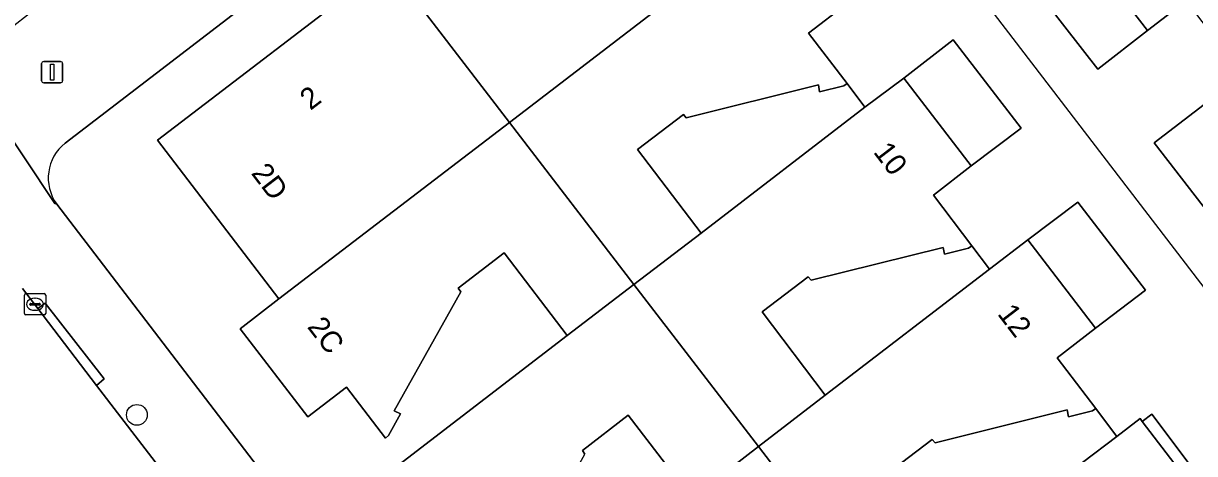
# Model space of a CAD drawing. Extents: x 159352 to 160617, y 385888 to 387323.
# Drawn here: x 160077.5 to 160132.5, y 386732.2 to 386752.4 of the extents above; entities that cross this region are included whole.
import ezdxf

# ---------------------------------------------------------------- set-up
doc = ezdxf.new("R2010")
doc.units = 0
for name, color, linetype in [('IMGEO_Boom', 7, 'Continuous'), ('IMGEO_Erf', 7, 'Continuous'), ('IMGEO_Kolk', 7, 'Continuous'), ('IMGEO_Lichtmast', 7, 'Continuous'), ('IMGEO_Lijnafwatering', 7, 'Continuous'), ('IMGEO_Muur', 7, 'Continuous'), ('IMGEO_Pand', 7, 'Continuous'), ('IMGEO_Pand_nummerreeks', 7, 'Continuous'), ('IMGEO_Rijbaan_lokaal_gesloten', 7, 'Continuous'), ('IMGEO_Rijbaan_lokaal_open', 7, 'Continuous'), ('IMGEO_Voetpad_open', 7, 'Continuous')]:
    doc.layers.add(name, color=color, linetype=linetype)

msp = doc.modelspace()

# ---------------------------------------------------------------- linework, layer by layer
at = {"layer": 'IMGEO_Boom'}
msp.add_circle((160082.783, 386734.046), 0.489, dxfattribs=at)
at = {"layer": 'IMGEO_Erf'}
for points in [[(160079.018, 386743.941), (160102.817, 386712.846), (160103.104, 386712.468), (160105.781, 386708.951), (160120.758, 386719.191), (160122.452, 386720.349), (160134.07, 386728.293), (160134.526, 386728.631), (160136.32, 386729.961), (160139.013, 386731.957), (160150.953, 386740.928), (160154.933, 386745.259), (160155.148, 386745.493), (160159.752, 386748.989), (160167.142, 386754.601), (160170.044, 386756.805), (160178.803, 386763.522), (160180.497, 386764.821), (160192.069, 386773.695), (160193.904, 386775.103), (160208.162, 386786.037)], [(160095.297, 386731.863), (160102.989, 386737.774), (160100.031, 386741.647), (160097.873, 386739.996), (160097.994, 386739.823), (160094.874, 386734.241), (160095.172, 386734.097), (160094.604, 386733.081), (160094.454, 386732.96), (160092.633, 386735.345), (160090.815, 386733.951), (160087.642, 386738.09), (160089.455, 386739.487), (160083.756, 386746.95), (160094.563, 386755.231), (160105.42, 386763.551), (160105.815, 386763.036), (160107.266, 386764.196), (160105.301, 386766.654), (160079.415, 386746.804)], [(160127.202, 386731.808), (160128.812, 386733.036), (160128.656, 386733.24), (160127.821, 386734.347), (160127.665, 386734.234), (160126.536, 386733.953), (160126.475, 386734.278), (160120.27, 386732.731), (160120.135, 386732.894), (160117.975, 386731.245)], [(160108.846, 386730.141), (160105.865, 386734.025), (160103.707, 386732.374), (160103.828, 386732.201)], [(160133.86, 386729.542), (160130.458, 386734.085), (160130.005, 386733.74), (160132.452, 386730.531)]]:
    msp.add_lwpolyline(points, dxfattribs=at)
for points in [[(160127.078, 386756.216), (160124.714, 386754.418), (160127.923, 386750.271), (160130.242, 386752.088)], [(160121.967, 386745.734), (160124.321, 386747.509), (160121.125, 386751.661), (160118.807, 386749.86)], [(160116.137, 386749.606), (160115.981, 386749.493), (160114.851, 386749.212), (160114.791, 386749.537), (160108.586, 386747.991), (160108.451, 386748.153), (160106.291, 386746.504), (160109.288, 386742.571), (160116.973, 386748.499)], [(160132.916, 386748.619), (160130.564, 386746.817), (160133.773, 386742.67), (160136.098, 386744.48)], [(160127.812, 386738.11), (160130.15, 386739.903), (160126.98, 386744.033), (160124.632, 386742.264)], [(160121.997, 386741.979), (160121.84, 386741.866), (160120.711, 386741.585), (160120.65, 386741.91), (160114.445, 386740.364), (160114.31, 386740.526), (160112.151, 386738.877), (160115.104, 386734.97), (160122.826, 386740.881)]]:
    msp.add_lwpolyline(points, close=True, dxfattribs=at)
msp.add_arc((160080.709, 386745.166), 2.088, 128.3054, 215.9054, dxfattribs=at)
at = {"layer": 'IMGEO_Kolk'}
for p, q in [((160077.5, 386738.813), (160077.5, 386739.665)), ((160077.575, 386739.739), (160078.427, 386739.739)), ((160077.759, 386739.233), (160077.759, 386739.245)), ((160077.802, 386739.282), (160078.2, 386739.282)), ((160077.988, 386739.519), (160078.013, 386739.519)), ((160078.243, 386739.245), (160078.243, 386739.233)), ((160078.501, 386739.665), (160078.501, 386738.813)), ((160078.427, 386738.739), (160077.575, 386738.739)), ((160078.197, 386739.196), (160077.799, 386739.196)), ((160078.011, 386738.959), (160077.986, 386738.959))]:
    msp.add_line(p, q, dxfattribs=at)
for points in [[(160077.5, 386738.813), (160077.5, 386739.665)], [(160077.575, 386739.739), (160078.427, 386739.739)], [(160078.501, 386739.665), (160078.501, 386738.813)], [(160078.427, 386738.739), (160077.575, 386738.739)]]:
    msp.add_lwpolyline(points, dxfattribs=at)
for centre, radius, start, end in [((160077.577, 386739.663), 0.0765, 91.552, 178.448), ((160077.577, 386739.663), 0.0765, 91.552, 178.448), ((160077.799, 386739.242), 0.0403, 85.8775, 175.7526), ((160077.796, 386739.232), 0.0366, 178.938, 274.7102), ((160078.2, 386739.239), 0.043, 264.8664, 352.4533), ((160078.204, 386739.244), 0.0386, 1.7309, 96.639), ((160078.425, 386739.663), 0.0765, 1.552, 88.448), ((160078.425, 386739.663), 0.0765, 1.552, 88.448), ((160077.577, 386738.815), 0.0765, 181.552, 268.448), ((160077.577, 386738.815), 0.0765, 181.552, 268.448), ((160078.425, 386738.815), 0.0765, 271.552, 358.448), ((160078.425, 386738.815), 0.0765, 271.552, 358.448)]:
    msp.add_arc(centre, radius, start, end, dxfattribs=at)
for centre, major_axis, ratio, start_param, end_param in [((160077.987, 386739.239), (-0.387, 0.002), 0.722429, 4.712389, 7.853982), ((160078.012, 386739.239), (-0.39, 0.002), 0.717154, 1.570796, 4.712389)]:
    msp.add_ellipse(centre, major_axis=major_axis, ratio=ratio, start_param=start_param, end_param=end_param, dxfattribs=at)
at = {"layer": 'IMGEO_Lichtmast'}
for p, q in [((160078.306, 386749.737), (160078.306, 386750.537)), ((160078.306, 386750.537), (160078.306, 386749.737)), ((160078.406, 386750.637), (160079.196, 386750.637)), ((160079.196, 386750.637), (160078.406, 386750.637)), ((160079.296, 386750.537), (160079.296, 386749.737)), ((160079.296, 386749.737), (160079.296, 386750.537)), ((160079.196, 386749.637), (160078.406, 386749.637)), ((160078.406, 386749.637), (160079.196, 386749.637))]:
    msp.add_line(p, q, dxfattribs=at)
msp.add_lwpolyline([(160078.726, 386750.512), (160078.876, 386750.512), (160078.876, 386749.762), (160078.726, 386749.762), (160078.726, 386750.512)], dxfattribs=at)
for centre, start, end in [((160078.406, 386750.537), 90, 180), ((160078.406, 386750.537), 90, 180), ((160079.196, 386750.537), 0, 90), ((160079.196, 386750.537), 360, 90), ((160078.406, 386749.737), 180, 270), ((160078.406, 386749.737), 180, 270), ((160079.196, 386749.737), 270, 0), ((160079.196, 386749.737), 270, 0)]:
    msp.add_arc(centre, 0.1, start, end, dxfattribs=at)
at = {"layer": 'IMGEO_Lijnafwatering'}
msp.add_lwpolyline([(160122.331, 386753.821), (160133.975, 386738.625)], dxfattribs=at)
at = {"layer": 'IMGEO_Muur'}
msp.add_lwpolyline([(160128.656, 386733.24), (160128.812, 386733.036)], dxfattribs=at)
at = {"layer": 'IMGEO_Pand'}
for points in [[(160130.242, 386752.088), (160132.06, 386753.481), (160133.887, 386751.089), (160134.037, 386751.211), (160134.605, 386752.227), (160134.307, 386752.37), (160137.427, 386757.952), (160137.306, 386758.125), (160139.464, 386759.777), (160142.422, 386755.927), (160145.618, 386758.276), (160139.755, 386765.924), (160136.604, 386763.519), (160128.892, 386757.607), (160127.078, 386756.216)], [(160111.14, 386756.099), (160105.815, 386763.036), (160105.42, 386763.551), (160094.563, 386755.231), (160100.283, 386747.782)], [(160106.13, 386740.166), (160109.288, 386742.571), (160106.291, 386746.504), (160108.451, 386748.153), (160108.586, 386747.991), (160114.791, 386749.537), (160114.851, 386749.212), (160115.981, 386749.493), (160116.137, 386749.606), (160114.329, 386751.962), (160116.127, 386753.348), (160112.951, 386757.489), (160111.14, 386756.099), (160100.283, 386747.782)], [(160094.563, 386755.231), (160083.756, 386746.95), (160089.455, 386739.487), (160100.283, 386747.782)], [(160118.807, 386749.86), (160116.973, 386748.499), (160109.288, 386742.571), (160106.13, 386740.166), (160111.975, 386732.555), (160115.104, 386734.97), (160112.151, 386738.877), (160114.31, 386740.526), (160114.445, 386740.364), (160120.65, 386741.91), (160120.711, 386741.585), (160121.84, 386741.866), (160121.997, 386741.979), (160120.198, 386744.364), (160121.967, 386745.734)], [(160106.13, 386740.166), (160100.283, 386747.782), (160089.455, 386739.487), (160087.642, 386738.09), (160090.815, 386733.951), (160092.633, 386735.345), (160094.454, 386732.96), (160094.604, 386733.081), (160095.172, 386734.097), (160094.874, 386734.241), (160097.994, 386739.823), (160097.873, 386739.996), (160100.031, 386741.647), (160102.989, 386737.774)], [(160126.002, 386736.724), (160127.812, 386738.11), (160124.632, 386742.264), (160122.826, 386740.881), (160115.104, 386734.97), (160111.975, 386732.555), (160118.085, 386724.598), (160121.227, 386727.009), (160117.975, 386731.245), (160120.135, 386732.894), (160120.27, 386732.731), (160126.475, 386734.278), (160126.536, 386733.953), (160127.665, 386734.234), (160127.821, 386734.347)], [(160095.297, 386731.863), (160093.482, 386730.468), (160096.666, 386726.324), (160098.469, 386727.714), (160100.288, 386725.338), (160100.438, 386725.459), (160101.006, 386726.475), (160100.709, 386726.619), (160103.828, 386732.201), (160103.707, 386732.374), (160105.865, 386734.025), (160108.846, 386730.141), (160111.975, 386732.555), (160106.13, 386740.166), (160102.989, 386737.774)], [(160127.202, 386731.808), (160127.306, 386731.673), (160129.748, 386728.469), (160132.452, 386730.531), (160130.005, 386733.74), (160129.906, 386733.87), (160128.812, 386733.036)], [(160099.323, 386722.854), (160102.498, 386718.705), (160104.317, 386720.101), (160106.14, 386717.714), (160106.29, 386717.835), (160106.861, 386718.849), (160106.564, 386718.994), (160109.702, 386724.566), (160109.581, 386724.739), (160111.735, 386726.369), (160114.943, 386722.187), (160118.085, 386724.598), (160111.975, 386732.555), (160108.846, 386730.141), (160101.13, 386724.237)]]:
    msp.add_lwpolyline(points, close=True, dxfattribs=at)
at = {"layer": 'IMGEO_Rijbaan_lokaal_gesloten'}
for points in [[(160078.125, 386739.043), (160077.409, 386739.985)], [(160080.892, 386735.424), (160078.125, 386739.043)], [(160085.153, 386729.882), (160080.892, 386735.424)]]:
    msp.add_lwpolyline(points, dxfattribs=at)
at = {"layer": 'IMGEO_Rijbaan_lokaal_open'}
for points in [[(160132.06, 386753.481), (160130.242, 386752.088), (160127.923, 386750.271), (160124.714, 386754.418)], [(160116.127, 386753.348), (160114.329, 386751.962), (160116.137, 386749.606), (160116.973, 386748.499), (160118.807, 386749.86), (160121.125, 386751.661), (160124.321, 386747.509), (160121.967, 386745.734), (160120.198, 386744.364), (160121.997, 386741.979), (160122.826, 386740.881), (160124.632, 386742.264), (160126.98, 386744.033), (160130.15, 386739.903), (160127.812, 386738.11), (160126.002, 386736.724), (160127.821, 386734.347), (160128.656, 386733.24), (160128.812, 386733.036), (160129.906, 386733.87), (160130.005, 386733.74), (160130.458, 386734.085), (160133.86, 386729.542)], [(160133.773, 386742.67), (160130.564, 386746.817), (160132.916, 386748.619)]]:
    msp.add_lwpolyline(points, dxfattribs=at)
at = {"layer": 'IMGEO_Voetpad_open'}
for points in [[(160079.415, 386746.804), (160105.301, 386766.654), (160114.357, 386773.595), (160138.931, 386792.426), (160147.987, 386799.4), (160171.881, 386817.709)], [(160078.225, 386753.194), (160077.86, 386752.983), (160074.61, 386750.448), (160078.931, 386743.973), (160079.018, 386743.941)], [(160129.422, 386677.949), (160111.748, 386701.062), (160111.24, 386701.727), (160107.979, 386705.999), (160105.781, 386708.951), (160103.104, 386712.468), (160102.817, 386712.846), (160079.018, 386743.941), (160078.931, 386743.973), (160074.61, 386750.448)], [(160077.409, 386739.985), (160078.125, 386739.043), (160078.479, 386739.292), (160081.243, 386735.731), (160080.892, 386735.424), (160085.153, 386729.882), (160085.493, 386730.141), (160087.779, 386727.18), (160087.41, 386726.903), (160090.725, 386722.595), (160091.077, 386722.861), (160093.353, 386719.871), (160093.038, 386719.582), (160096.713, 386714.867), (160097.019, 386715.102), (160099.325, 386712.164), (160098.979, 386711.863), (160100.211, 386710.261), (160105.151, 386703.841), (160124.261, 386679.003)]]:
    msp.add_lwpolyline(points, dxfattribs=at)
msp.add_lwpolyline([(160080.892, 386735.424), (160081.243, 386735.731), (160078.479, 386739.292), (160078.125, 386739.043)], close=True, dxfattribs=at)
msp.add_arc((160080.709, 386745.166), 2.088, 128.3054, 215.9054, dxfattribs=at)

# ---------------------------------------------------------------- texts
at = {"layer": 'IMGEO_Pand_nummerreeks'}
for s, rotation, p in [('2', 37.4621, (160090.934, 386748.317)), ('10', 307.4418, (160117.34, 386746.382)), ('2D', 307.3645, (160088.12, 386745.387)), ('12', 307.4342, (160123.169, 386738.78)), ('2C', 307.4774, (160090.754, 386738.172))]:
    msp.add_text(s, height=1, rotation=rotation, dxfattribs=at).set_placement(p)

doc.saveas('drawing.dxf')
